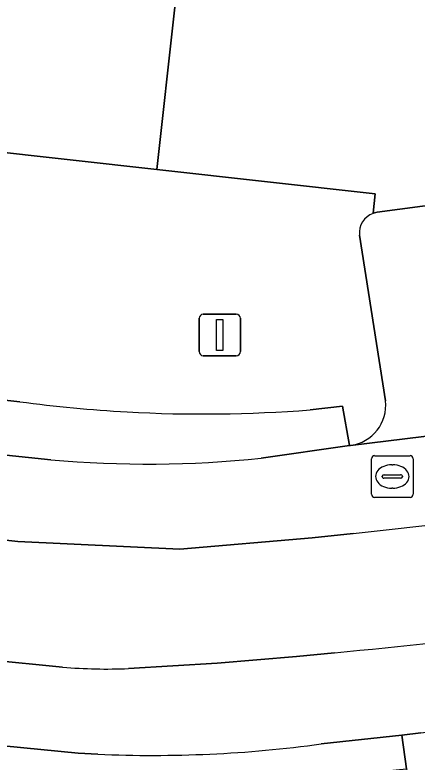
# Model space of a CAD drawing. Extents: x 162026 to 163502, y 387295 to 388169.
# Drawn here: x 162417.93 to 162427.58, y 387527.84 to 387545.77 of the extents above; entities that cross this region are included whole.
import ezdxf

# ---------------------------------------------------------------- set-up
doc = ezdxf.new("R2010")
doc.units = 0
for name, color, linetype in [('IMGEO_Groenvoorziening', 7, 'Continuous'), ('IMGEO_Lichtmast', 7, 'Continuous'), ('IMGEO_Pand', 7, 'Continuous'), ('IMGEO_Parkeervlak_open', 7, 'Continuous'), ('IMGEO_Rijbaan_lokaal_gesloten', 7, 'Continuous'), ('IMGEO_Rijbaan_lokaal_open', 7, 'Continuous'), ('IMGEO_Rioolput', 7, 'Continuous'), ('IMGEO_Voetpad_open', 7, 'Continuous')]:
    doc.layers.add(name, color=color, linetype=linetype)

msp = doc.modelspace()

# ---------------------------------------------------------------- linework, layer by layer
at = {"layer": 'IMGEO_Groenvoorziening'}
for points in [[(162406.736, 387537.732), (162403.736, 387538.092), (162393.897, 387539.171), (162393.751, 387537.847), (162394.453, 387537.768), (162396.203, 387537.574), (162396.843, 387537.503), (162398.662, 387537.3), (162417.023, 387535.273), (162418.788, 387535.089)], [(162418.045, 387536.484), (162406.736, 387537.732)], [(162423.836, 387535.128), (162425.955, 387535.431), (162425.785, 387536.38), (162425.015, 387536.289)]]:
    msp.add_lwpolyline(points, dxfattribs=at)
for centre, radius, start, end in [((162422.42, 387568.793), 32.604, 262.2891, 266.8324), ((162422.441, 387569.259), 33.07, 266.8394, 274.4636), ((162421.108, 387561.489), 26.502, 264.9774, 275.9079)]:
    msp.add_arc(centre, radius, start, end, dxfattribs=at)
at = {"layer": 'IMGEO_Lichtmast'}
for p, q in [((162422.347, 387537.686), (162422.347, 387538.486)), ((162422.347, 387538.486), (162422.347, 387537.686)), ((162422.447, 387538.586), (162423.237, 387538.586)), ((162423.237, 387538.586), (162422.447, 387538.586)), ((162423.337, 387538.486), (162423.337, 387537.686)), ((162423.337, 387537.686), (162423.337, 387538.486)), ((162423.237, 387537.586), (162422.447, 387537.586)), ((162422.447, 387537.586), (162423.237, 387537.586))]:
    msp.add_line(p, q, dxfattribs=at)
msp.add_lwpolyline([(162422.767, 387538.461), (162422.917, 387538.461), (162422.917, 387537.711), (162422.767, 387537.711), (162422.767, 387538.461)], dxfattribs=at)
for centre, start, end in [((162422.447, 387538.486), 90, 180), ((162422.447, 387538.486), 90, 180), ((162423.237, 387538.486), 0, 90), ((162423.237, 387538.486), 360, 90), ((162422.447, 387537.686), 180, 270), ((162422.447, 387537.686), 180, 270), ((162423.237, 387537.686), 270, 0), ((162423.237, 387537.686), 270, 0)]:
    msp.add_arc(centre, 0.1, start, end, dxfattribs=at)
at = {"layer": 'IMGEO_Pand'}
msp.add_lwpolyline([(162423.378, 387559.762), (162403.476, 387562.035), (162383.089, 387564.112), (162381.164, 387546.548), (162421.332, 387542.054), (162422.177, 387549.714), (162422.521, 387552.837)], close=True, dxfattribs=at)
at = {"layer": 'IMGEO_Parkeervlak_open'}
for points in [[(162452.84, 387544.504), (162426.621, 387541.03), (162426.522, 387541.005)], [(162426.194, 387540.482), (162426.82, 387536.507)], [(162425.981, 387535.434), (162442.334, 387537.438), (162455.051, 387539.289)]]:
    msp.add_lwpolyline(points, dxfattribs=at)
for centre, radius, start, end in [((162426.693, 387540.533), 0.502, 109.9419, 185.8702), ((162425.849, 387536.402), 0.977, 277.7628, 6.1921)]:
    msp.add_arc(centre, radius, start, end, dxfattribs=at)
at = {"layer": 'IMGEO_Rijbaan_lokaal_gesloten'}
for points in [[(162509.699, 387545.576), (162509.387, 387547.66), (162470.603, 387541.672), (162470.466, 387541.651), (162460.922, 387540.172), (162455.051, 387539.289), (162442.334, 387537.438), (162425.981, 387535.434), (162425.955, 387535.431), (162423.836, 387535.128)], [(162418.788, 387535.089), (162417.023, 387535.273), (162398.662, 387537.3), (162396.843, 387537.503), (162396.643, 387535.49), (162417.998, 387533.128), (162421.882, 387532.949), (162425.062, 387533.218), (162426.046, 387533.32)], [(162425.278, 387528.27), (162427.209, 387528.485), (162427.67, 387528.537), (162449.646, 387531.38), (162458.56, 387532.765), (162465.776, 387533.871)], [(162419.072, 387530.115), (162413.757, 387530.641), (162396.363, 387532.584), (162396.163, 387530.547), (162417.652, 387528.223), (162419.448, 387528.047), (162419.92, 387528.023)], [(162425.598, 387530.457), (162424.68, 387530.37), (162422.778, 387530.21), (162420.654, 387530.081)]]:
    msp.add_lwpolyline(points, dxfattribs=at)
for centre, radius, start, end in [((162366.06, 388080.487), 550.446, 276.25633, 277.93647), ((162421.108, 387561.489), 26.502, 264.9774, 275.9079), ((162396.761, 387817.63), 288.618, 275.73418, 277.66554), ((162420.118, 387541.958), 11.889, 264.9532, 272.5844), ((162421.223, 387557.996), 30.001, 267.5108, 277.768)]:
    msp.add_arc(centre, radius, start, end, dxfattribs=at)
at = {"layer": 'IMGEO_Rijbaan_lokaal_open'}
for points in [[(162426.046, 387533.32), (162425.062, 387533.218), (162421.882, 387532.949), (162417.998, 387533.128), (162396.643, 387535.49), (162396.843, 387537.503), (162396.203, 387537.574), (162395.516, 387530.616), (162395.884, 387530.577), (162395.935, 387530.565), (162395.985, 387530.553), (162396.072, 387530.528), (162396.158, 387530.499), (162396.163, 387530.547), (162396.363, 387532.584), (162413.757, 387530.641), (162419.072, 387530.115)], [(162420.654, 387530.081), (162422.778, 387530.21), (162424.68, 387530.37), (162425.598, 387530.457)]]:
    msp.add_lwpolyline(points, dxfattribs=at)
for centre, radius, start, end in [((162366.06, 388080.487), 550.446, 276.25633, 277.93647), ((162396.761, 387817.63), 288.618, 275.73418, 277.66554), ((162420.118, 387541.958), 11.889, 264.9532, 272.5844)]:
    msp.add_arc(centre, radius, start, end, dxfattribs=at)
at = {"layer": 'IMGEO_Rioolput'}
for p, q in [((162426.482, 387534.263), (162426.482, 387535.115)), ((162426.557, 387535.189), (162427.409, 387535.189)), ((162427.483, 387535.115), (162427.483, 387534.263)), ((162426.97, 387534.969), (162426.995, 387534.969)), ((162426.741, 387534.683), (162426.741, 387534.695)), ((162426.784, 387534.732), (162427.182, 387534.732)), ((162427.225, 387534.695), (162427.225, 387534.683)), ((162427.179, 387534.646), (162426.781, 387534.646)), ((162426.993, 387534.409), (162426.968, 387534.409)), ((162427.409, 387534.189), (162426.557, 387534.189))]:
    msp.add_line(p, q, dxfattribs=at)
for points in [[(162426.482, 387534.263), (162426.482, 387535.115)], [(162426.557, 387535.189), (162427.409, 387535.189)], [(162427.483, 387535.115), (162427.483, 387534.263)], [(162427.409, 387534.189), (162426.557, 387534.189)]]:
    msp.add_lwpolyline(points, dxfattribs=at)
for centre, radius, start, end in [((162426.559, 387535.113), 0.0765, 91.552, 178.448), ((162426.559, 387535.113), 0.0765, 91.552, 178.448), ((162427.407, 387535.113), 0.0765, 1.552, 88.448), ((162427.407, 387535.113), 0.0765, 1.552, 88.448), ((162426.781, 387534.692), 0.0403, 85.8775, 175.7526), ((162427.186, 387534.694), 0.0386, 1.7309, 96.639), ((162426.778, 387534.682), 0.0366, 178.938, 274.7102), ((162427.182, 387534.689), 0.043, 264.8664, 352.4533), ((162426.559, 387534.265), 0.0765, 181.552, 268.448), ((162426.559, 387534.265), 0.0765, 181.552, 268.448), ((162427.407, 387534.265), 0.0765, 271.552, 358.448), ((162427.407, 387534.265), 0.0765, 271.552, 358.448)]:
    msp.add_arc(centre, radius, start, end, dxfattribs=at)
for centre, major_axis, ratio, start_param, end_param in [((162426.969, 387534.689), (-0.387, 0.002), 0.722429, 4.712389, 7.853982), ((162426.994, 387534.689), (-0.39, 0.002), 0.717154, 1.570796, 4.712389)]:
    msp.add_ellipse(centre, major_axis=major_axis, ratio=ratio, start_param=start_param, end_param=end_param, dxfattribs=at)
at = {"layer": 'IMGEO_Voetpad_open'}
for points in [[(162426.522, 387541.005), (162426.574, 387541.474), (162421.332, 387542.054), (162381.164, 387546.548), (162383.089, 387564.112), (162386.349, 387593.854), (162383.487, 387594.169), (162377.835, 387543.796), (162377.504, 387543.833), (162370.028, 387544.676), (162369.725, 387544.71), (162370.078, 387547.752)], [(162588.566, 387564.34), (162581.778, 387563.272), (162581.994, 387561.763), (162526.214, 387553.209), (162526.176, 387553.529), (162526.082, 387553.514), (162522.337, 387552.882), (162520.325, 387552.581), (162476.397, 387545.889), (162474.068, 387545.984), (162471.635, 387546.324), (162469.777, 387546.862), (162462.574, 387547.648), (162462.355, 387547.672), (162462.082, 387545.236), (162422.177, 387549.714), (162421.332, 387542.054), (162426.574, 387541.474), (162426.522, 387541.005), (162426.621, 387541.03), (162452.84, 387544.504)], [(162426.82, 387536.507), (162426.194, 387540.482)], [(162389.494, 387538.324), (162393.751, 387537.847), (162393.897, 387539.171), (162403.736, 387538.092), (162403.94, 387539.85), (162406.903, 387539.525), (162406.736, 387537.732), (162418.045, 387536.484)], [(162425.015, 387536.289), (162425.785, 387536.38), (162425.955, 387535.431), (162425.981, 387535.434)], [(162426.503, 387527.596), (162427.322, 387527.677), (162427.209, 387528.485), (162425.278, 387528.27)], [(162427.67, 387528.537), (162427.209, 387528.485), (162427.322, 387527.677), (162428.224, 387522.683)], [(162419.92, 387528.023), (162419.448, 387528.047), (162417.652, 387528.223)]]:
    msp.add_lwpolyline(points, dxfattribs=at)
for centre, radius, start, end in [((162426.693, 387540.533), 0.502, 109.9419, 185.8702), ((162422.42, 387568.793), 32.604, 262.2891, 266.8324), ((162425.849, 387536.402), 0.977, 277.7628, 6.1921), ((162422.441, 387569.259), 33.07, 266.8394, 274.4636), ((162421.223, 387557.996), 30.001, 267.5108, 277.768)]:
    msp.add_arc(centre, radius, start, end, dxfattribs=at)

doc.saveas('drawing.dxf')
